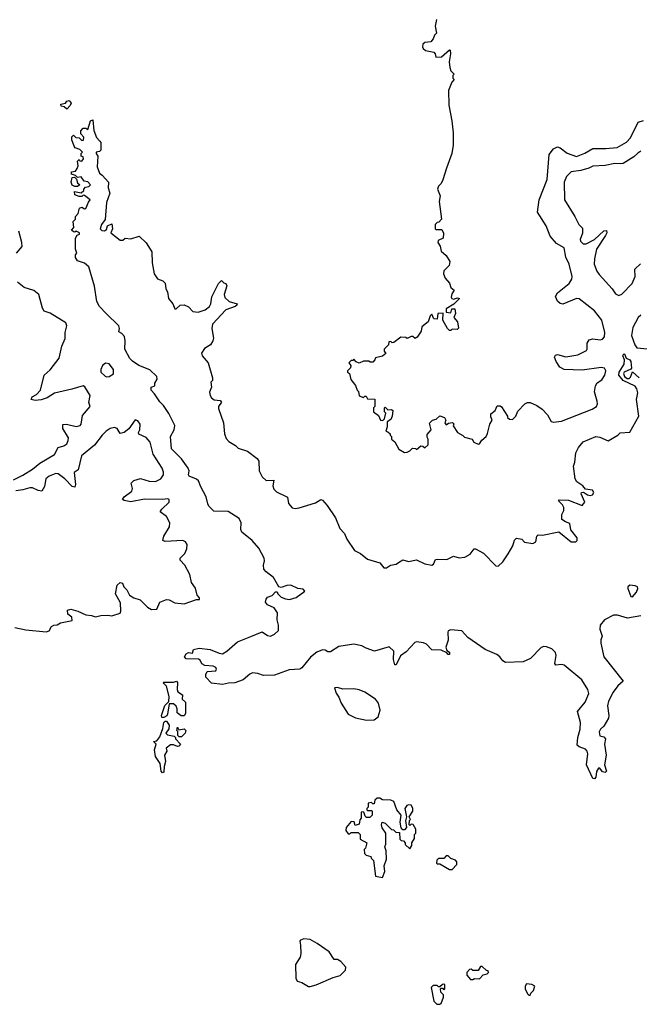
# Model space of a CAD drawing. Extents: x 2494118 to 2687960, y 757339 to 915227.
# Tile 295 of 364: x 2647001 to 2651534, y 845713 to 852914. Entities that reach past the tile are written whole.
import ezdxf

# ---------------------------------------------------------------- set-up
doc = ezdxf.new("R2010")
doc.units = 0

msp = doc.modelspace()

# ---------------------------------------------------------------- linework, layer by layer
at = {"layer": '0CON20XD'}
for points in [[(2650050, 852915), (2650040, 852865), (2650050, 852815), (2650035, 852800), (2650027, 852773), (2650009.3, 852750.7), (2649964.1, 852745.9), (2649950, 852735), (2649946.7, 852715), (2649952, 852702), (2649969.3, 852689.3), (2650030, 852675), (2650040, 852665), (2650045, 852640), (2650087, 852643), (2650145, 852692.5), (2650150, 852690), (2650153.8, 852665), (2650142.5, 852605), (2650146.7, 852565), (2650155, 852540), (2650180, 852515), (2650170, 852505), (2650170, 852485), (2650180, 852475), (2650163, 852457), (2650137.5, 852395), (2650139.3, 852289.3), (2650163.3, 852175), (2650172.5, 852085), (2650172.5, 851995), (2650162.5, 851935), (2650122.3, 851827.7)], [(2647345, 852260), (2647327, 852277), (2647305, 852280), (2647302.5, 852295), (2647335, 852302.5), (2647345, 852316.7), (2647361.7, 852321.7), (2647377, 852303), (2647370, 852285), (2647345, 852260)], [(2647634, 850765), (2647585, 850816), (2647565, 850853.3), (2647547.5, 850965), (2647507.5, 851105), (2647475, 851132.5), (2647425, 851150), (2647410, 851175), (2647410, 851195), (2647420, 851205), (2647410, 851235), (2647410, 851315), (2647421.7, 851338.3), (2647437.5, 851345), (2647437.5, 851355), (2647415, 851366.7), (2647405, 851360), (2647395, 851362.5), (2647380, 851375), (2647396.4, 851393.6), (2647392.5, 851437.5), (2647410, 851455), (2647410, 851475), (2647427.5, 851495), (2647437.5, 851535), (2647455, 851542.5), (2647475, 851530), (2647485, 851532.5), (2647505, 851580), (2647517.5, 851595), (2647475, 851627.5), (2647465, 851630), (2647455, 851620), (2647435, 851620), (2647405, 851632.5), (2647403, 851657), (2647451.7, 851648.3), (2647470, 851665), (2647470, 851675), (2647481.7, 851688.3), (2647507, 851693), (2647520, 851705), (2647498.3, 851728.3), (2647471.7, 851731.7), (2647450, 851765), (2647425, 851760), (2647410, 851775), (2647380, 851785), (2647380, 851800), (2647410, 851805), (2647422.5, 851825), (2647427.5, 851845), (2647425, 851880), (2647435, 851890), (2647441.7, 851881.7), (2647455, 851880), (2647467.5, 851895), (2647465, 851910), (2647450, 851915), (2647450, 851935), (2647460, 851945), (2647440, 851965), (2647407, 851977), (2647399.3, 851989.3), (2647382.5, 852035), (2647383, 852057), (2647395, 852070), (2647411.7, 852051.7), (2647435, 852050), (2647455, 852030), (2647468.3, 852031.7), (2647470, 852055), (2647448.3, 852078.3), (2647448.3, 852101.7), (2647465, 852120), (2647485, 852120), (2647498.3, 852111.7), (2647520, 852175), (2647535, 852180), (2647543, 852103), (2647563, 852053), (2647587.5, 852025), (2647593.3, 852015), (2647595, 851960), (2647585, 851950), (2647560, 851945), (2647560, 851935), (2647573.3, 851915), (2647567, 851837), (2647585, 851790), (2647605, 851777.5), (2647650, 851725), (2647647.5, 851685), (2647660, 851645), (2647637, 851577), (2647627, 851453), (2647600, 851415), (2647590, 851385), (2647603, 851373), (2647621.7, 851368.3), (2647635, 851380), (2647643.6, 851406.4), (2647675, 851420), (2647680, 851385), (2647667.5, 851355), (2647735, 851300), (2647755, 851300), (2647773.6, 851316.4), (2647815, 851310), (2647875, 851330), (2647925, 851282), (2647966.7, 851215), (2647968.9, 851135), (2647985.8, 851055), (2648009.4, 851019.4), (2648047.5, 851005), (2648065, 850987.5), (2648070, 850945), (2648082.3, 850922.3), (2648090, 850875), (2648122, 850835), (2648135, 850800), (2648145, 850800), (2648174.1, 850825.9), (2648205, 850827.5), (2648235, 850813.8), (2648268.6, 850778.6), (2648305.5, 850774.5), (2648358.2, 850791.8), (2648390, 850815), (2648399.4, 850835), (2648405.9, 850885.9), (2648455, 850983.3), (2648477, 851007), (2648495, 850990), (2648510, 850985), (2648516.1, 850966.1), (2648497.1, 850905), (2648501.7, 850881.7), (2648532.3, 850852.3), (2648592.5, 850835), (2648590, 850825), (2648576.7, 850815), (2648508.1, 850791.9), (2648412.1, 850687.9), (2648405.8, 850655), (2648418, 850585), (2648413.9, 850566.1), (2648397.5, 850535), (2648351.7, 850508.3), (2648330, 850475), (2648336.7, 850455), (2648380, 850405), (2648412, 850295), (2648412.5, 850275), (2648398.3, 850261.7), (2648403.8, 850225), (2648389.3, 850190.7), (2648394, 850165), (2648405, 850148), (2648424.5, 850134.5), (2648468, 850128), (2648476.4, 850116.4), (2648455.8, 850085), (2648455, 850070), (2648493.1, 849965), (2648500, 849885), (2648511.2, 849851.2), (2648530, 849830), (2648580.6, 849800.6), (2648600.2, 849780.2), (2648667, 849757), (2648737.5, 849705), (2648749.4, 849685), (2648754, 849615), (2648775, 849570), (2648805, 849543.1), (2648860, 849545), (2648852.5, 849505), (2648860.5, 849480.5), (2648879.8, 849459.8), (2648960.9, 849420.9), (2648968, 849375), (2648995, 849344.2), (2649015, 849339.2), (2649045, 849342.9), (2649165, 849380.6), (2649205, 849404), (2649215, 849400.8), (2649251.4, 849361.4), (2649311.1, 849271.1), (2649343.1, 849193.1), (2649377.1, 849155), (2649394.4, 849115), (2649450.8, 849030.8), (2649495, 849010), (2649545, 848969.5), (2649635, 848941.2), (2649665, 848904.4), (2649685, 848905.7), (2649714.6, 848925.4), (2649755, 848931.9), (2649773, 848943), (2649805, 848962.5), (2649845, 848950.6), (2649905, 848964.2), (2649965, 848933.3), (2650015, 848924), (2650027.9, 848932.1), (2650043.8, 848965), (2650055, 848968.8), (2650125, 848965.8), (2650175, 848990), (2650215, 848977.8), (2650257.9, 848982.1), (2650295.6, 849004.4), (2650325, 849043.3), (2650335, 849043.8), (2650395, 849011.2), (2650485, 848920), (2650502.3, 848917.7), (2650535, 848949.2), (2650575, 849008), (2650608, 849065), (2650621.9, 849108.1), (2650635, 849122), (2650674.5, 849114.5), (2650695, 849093.1), (2650755, 849082.5), (2650776.2, 849095), (2650784, 849136), (2650795, 849146.7), (2650825.7, 849144.3), (2650945, 849167.5), (2651035, 849096), (2651070, 849095), (2651079.2, 849105), (2651078.1, 849125), (2651032.3, 849182.3), (2651025, 849230), (2650995, 849241.2), (2650967.7, 849257.7), (2650967.1, 849295), (2650980.8, 849325), (2650980.8, 849345), (2650972, 849365), (2650943.3, 849395), (2650946.7, 849403.3), (2651015, 849399.2), (2651115, 849360), (2651135.5, 849385), (2651109.2, 849445), (2651110, 849455), (2651125, 849457.5), (2651155, 849438.2), (2651175, 849433.9), (2651191.1, 849438.9), (2651202, 849455), (2651191.9, 849471.9), (2651140.7, 849480.7), (2651121.2, 849505), (2651078, 849535), (2651064.2, 849555), (2651052.7, 849647.3), (2651063, 849677), (2651068.9, 849745), (2651088.9, 849785), (2651123, 849827), (2651215, 849865.6), (2651245, 849861.4), (2651305, 849832.5), (2651375.6, 849874.4), (2651395, 849893.3), (2651465, 849896.7), (2651530.8, 850015), (2651512.9, 850135), (2651524.2, 850185.8), (2651515.7, 850215), (2651502.4, 850232.4), (2651415, 850273.9), (2651384.1, 850315), (2651385.8, 850335), (2651424.2, 850395), (2651426.4, 850426.4), (2651413.8, 850455), (2651420, 850470), (2651425, 850470), (2651438.8, 850438.8), (2651465.7, 850425), (2651473.1, 850415), (2651477.8, 850365), (2651472.7, 850357.3), (2651423.3, 850335), (2651418, 850325), (2651426, 850305), (2651445, 850288.8), (2651459.7, 850290.3), (2651469.7, 850300.3), (2651485, 850338.8), (2651534, 850294)], [(2649835, 849750), (2649855, 849760), (2649875, 849780), (2649897, 849777), (2649905, 849770), (2649935, 849797.5), (2649950, 849795), (2649965, 849782.5), (2649990, 849805), (2649990, 849845), (2649980.7, 849860.7), (2649980.7, 849879.3), (2650010, 849915), (2649998.3, 849961.7), (2650020, 849985), (2650048.3, 849991.7), (2650075, 850017.5), (2650107.5, 850005), (2650117.5, 849985), (2650110, 849965), (2650121.7, 849951.7), (2650138.3, 849961.7), (2650167, 849967), (2650177, 849957), (2650173, 849943), (2650204.2, 849894.2), (2650243, 849873), (2650255, 849860), (2650310, 849845), (2650323.6, 849823.6), (2650355, 849810), (2650365, 849812.5), (2650380.7, 849839.3), (2650412.5, 849865), (2650423.6, 849886.4), (2650440, 849955), (2650457.5, 849985), (2650448.3, 850008.3), (2650448.3, 850031.7), (2650480, 850055), (2650495, 850090), (2650515, 850090), (2650525, 850082.5), (2650570, 850015), (2650570, 850005), (2650585, 849992.5), (2650605, 849990), (2650630, 850015), (2650645, 850050), (2650697.5, 850105), (2650715, 850113.3), (2650735, 850113.3), (2650785, 850091.2), (2650823.3, 850065), (2650863.3, 850025), (2650890, 849975), (2650905, 849971.2), (2650965, 849977.1), (2651190, 850065), (2651220.8, 850085), (2651228.9, 850105), (2651226.8, 850123.2), (2651206.8, 850193.2), (2651214.4, 850235.6), (2651225, 850257.5), (2651259.5, 850280.5), (2651282, 850315), (2651288.6, 850345), (2651278.8, 850365), (2651255, 850368.9), (2651115, 850350.4), (2650985, 850355.5), (2650951.6, 850371.6), (2650924.6, 850414.6), (2650914.5, 850445.5), (2650919.7, 850460.3), (2650934.4, 850465.6), (2650996.9, 850446.9), (2651085, 850463.1), (2651148.5, 850495), (2651153.3, 850505), (2651152.2, 850547.8), (2651167.5, 850572.5), (2651195, 850579.2), (2651247.4, 850572.6), (2651265, 850577.1), (2651278.2, 850595), (2651280.8, 850625), (2651258.7, 850715), (2651205.5, 850785), (2651095, 850872.5), (2651075, 850874.4), (2650975, 850834.3), (2650955, 850839.2), (2650935, 850854), (2650919.7, 850890.3), (2650935.8, 850915), (2651021.8, 850985), (2651040, 851015), (2651041.5, 851035), (2651021.1, 851125), (2650997, 851177), (2650983.1, 851245), (2650927.2, 851277.2), (2650881.6, 851331.6), (2650851.7, 851405), (2650789.1, 851505), (2650800.2, 851595), (2650859.4, 851745), (2650875, 851928.8), (2650905, 851970), (2650935, 851983.3), (2650955, 851975.8), (2651005, 851937.9), (2651075, 851913.8), (2651135, 851936.9), (2651195, 851970.8), (2651288.6, 851971.4), (2651371.7, 851978.3), (2651441.1, 852018.9), (2651469.6, 852050.4), (2651525, 852163.3), (2651565, 852177.5)], [(2651545, 851952.3), (2651521.9, 851938.1), (2651495, 851910), (2651415, 851862.7), (2651395, 851858.5), (2651355, 851862.9), (2651285, 851846.6), (2651195, 851841.6), (2651165, 851826.7), (2651105, 851810), (2651035, 851800.9), (2651002.2, 851767.8), (2650984.8, 851725.2), (2650985.5, 851595), (2651062.9, 851475), (2651092.6, 851415), (2651119.1, 851389.1), (2651117.5, 851352.5), (2651101.9, 851305), (2651104.4, 851295), (2651123.8, 851275), (2651145, 851273.5), (2651205.5, 851305), (2651275, 851369.4), (2651295, 851372.5), (2651295.7, 851355.7), (2651287.3, 851335), (2651221.6, 851235), (2651206, 851165), (2651204.7, 851124.7), (2651222.7, 851075), (2651239.6, 851049.6), (2651335.2, 850945.2), (2651359.5, 850909.5), (2651385, 850896.7), (2651405, 850905.6), (2651482.7, 850985), (2651503.3, 851035), (2651500.9, 851089.1), (2651541.7, 851128.3)], [(2650122.3, 851827.7), (2650097.7, 851742.3), (2650083.3, 851715), (2650064.3, 851695.7), (2650057.5, 851675), (2650076.7, 851625), (2650070, 851585), (2650087.5, 851455), (2650068.3, 851431.7), (2650055, 851430), (2650040, 851415), (2650040, 851385), (2650045, 851380), (2650088.3, 851378.3), (2650101.7, 851351.7), (2650100, 851315), (2650061.7, 851298.3), (2650060, 851285), (2650077, 851257), (2650085, 851220), (2650120, 851190), (2650147.5, 851145), (2650142.5, 851115), (2650105, 851077.5), (2650101.2, 851055), (2650114.2, 851024.2), (2650145.9, 850985.9), (2650154.2, 850954.2), (2650180, 850935), (2650162.3, 850907.7), (2650156.7, 850885), (2650162.5, 850875), (2650175, 850870), (2650205, 850880), (2650217.5, 850875), (2650176.4, 850833.6), (2650121.7, 850798.3), (2650120, 850775), (2650155, 850770), (2650161.7, 850798.3), (2650185, 850800), (2650190, 850765), (2650177.5, 850735), (2650203.3, 850705), (2650211.7, 850658.3), (2650201.7, 850648.3), (2650165, 850650), (2650155, 850640), (2650145, 850640), (2650130, 850655), (2650097.5, 850715), (2650098.3, 850768.3), (2650060, 850765), (2650055, 850722.5), (2650030, 850725), (2650015, 850760), (2650003, 850747), (2649990, 850705), (2649941.7, 850668.3), (2649937.5, 850635), (2649909.3, 850590.7), (2649895, 850582.5), (2649877, 850597), (2649865, 850597.5), (2649835, 850582.5), (2649825, 850590), (2649788.3, 850591.7), (2649738.3, 850551.7), (2649725, 850550), (2649715, 850560), (2649701.7, 850558.3), (2649700, 850535), (2649667.5, 850505), (2649668.3, 850488.3), (2649678.3, 850471.7), (2649655, 850452.5), (2649605, 850440), (2649600, 850425), (2649585, 850410), (2649565, 850410), (2649555, 850417.5), (2649515, 850417.5), (2649485, 850402.5), (2649461.7, 850411.7), (2649445, 850430), (2649438.3, 850421.7), (2649425, 850420), (2649410, 850405), (2649422.5, 850385), (2649421.7, 850368.3), (2649400, 850345), (2649400, 850335), (2649412.5, 850325), (2649423, 850283), (2649458.3, 850238.3), (2649470, 850205), (2649480, 850195), (2649483.6, 850163.6), (2649515, 850150), (2649525, 850160), (2649535, 850160), (2649545, 850140), (2649598.3, 850138.3), (2649600, 850085), (2649590, 850075), (2649590, 850045), (2649625, 850020), (2649640, 849985), (2649657, 849983), (2649670, 849995), (2649680, 850035), (2649670, 850045), (2649670, 850075), (2649675, 850080), (2649695, 850060), (2649721.7, 850061.7), (2649730, 850055), (2649727, 850013), (2649715, 849990), (2649688.3, 849971.7), (2649690, 849935), (2649680, 849905), (2649695, 849900), (2649710, 849885), (2649710, 849875), (2649720, 849865), (2649720, 849845), (2649746.4, 849826.4), (2649775, 849772.5), (2649815, 849747.5), (2649835, 849750)], [(2647425, 851692.5), (2647405, 851692.5), (2647385, 851702.5), (2647378, 851725), (2647385, 851760), (2647401.7, 851761.7), (2647417.5, 851747.5), (2647425, 851720), (2647440, 851705), (2647425, 851692.5)], [(2646977.5, 851205), (2647018.1, 851255), (2647016.7, 851285), (2646994.1, 851365.9)], [(2646955, 849548.9), (2647025, 849583.8), (2647093.4, 849626.6), (2647149.3, 849670.7), (2647255, 849732.7), (2647282.5, 849785), (2647325, 849797.7), (2647345, 849811.1), (2647356.2, 849835), (2647356.8, 849855), (2647317.5, 849925), (2647316.2, 849953.8), (2647344.4, 849955.6), (2647415, 849939.5), (2647443.8, 849945), (2647451.4, 849955), (2647460, 850020), (2647515.8, 850085), (2647506.7, 850115), (2647516, 850165), (2647477.7, 850227.7), (2647465, 850236), (2647381.2, 850211.2), (2647255, 850181.8), (2647201.8, 850148.2), (2647157.6, 850132.4), (2647115, 850128.9), (2647085.8, 850135.8), (2647093.3, 850155), (2647125, 850172.1), (2647152.9, 850205), (2647179.2, 850315), (2647225, 850354), (2647290.7, 850439.3), (2647308.6, 850525), (2647333, 850583), (2647333.3, 850625), (2647346.7, 850675), (2647337.7, 850697.7), (2647225, 850768), (2647180.9, 850780.9), (2647167.5, 850805), (2647142, 850905), (2647103.3, 850933.3), (2647033.9, 850953.9), (2646984.5, 850994.5)], [(2651545, 848553.1), (2651447, 848537), (2651375, 848560), (2651345, 848558.9), (2651278.6, 848525), (2651247.1, 848485), (2651245.6, 848455.6), (2651262, 848405), (2651252.4, 848377.6), (2651251.9, 848355), (2651274.6, 848254.6), (2651416.2, 848075), (2651377, 848043), (2651343.1, 847995), (2651309.2, 847930.8), (2651301.8, 847895), (2651311.8, 847825), (2651308.9, 847805), (2651275, 847746.9), (2651251.1, 847725), (2651239.5, 847705), (2651245.7, 847675.7), (2651275, 847669.2), (2651286.2, 847655), (2651280, 847615), (2651291.4, 847535), (2651280, 847465), (2651293, 847417), (2651285, 847407.5), (2651263.6, 847413.6), (2651245, 847440), (2651235, 847440), (2651220, 847415), (2651216.7, 847375), (2651205, 847362.5), (2651195, 847363.3), (2651148, 847465), (2651157.1, 847545), (2651152.2, 847565), (2651139.3, 847579.3), (2651095, 847595.6), (2651078.3, 847608.3), (2651084, 847665), (2651100.8, 847725), (2651103.8, 847775), (2651081.2, 847855), (2651138.1, 847921.9), (2651164.5, 847985), (2651156.7, 848015), (2651113.3, 848085), (2650985, 848193.8), (2650965, 848198.5), (2650922.4, 848192.4), (2650915.8, 848205.8), (2650926.8, 848265), (2650921.5, 848285), (2650895, 848311.8), (2650855, 848327.7), (2650835, 848330.4), (2650815, 848321.8), (2650737.1, 848242.9), (2650685, 848217.9), (2650555, 848212.9), (2650535.5, 848225.5), (2650512.9, 848255), (2650491.7, 848271.7), (2650405, 848307.1), (2650278.6, 848395), (2650235, 848444), (2650155, 848450.8), (2650136.7, 848445), (2650131.9, 848435), (2650136.5, 848375), (2650117.5, 848325), (2650125, 848300), (2650145, 848287.5), (2650145, 848270), (2650135, 848270), (2650125, 848283.3), (2650083.8, 848303.8), (2650015, 848304.4), (2649976.4, 848346.4), (2649953.9, 848356.1), (2649905, 848364), (2649890.9, 848359.1), (2649828.5, 848291.5), (2649787.6, 848262.4), (2649755, 848196.2), (2649745, 848196.7), (2649734.5, 848235), (2649739.2, 848295), (2649705, 848328), (2649596.4, 848296.4), (2649535, 848316.7), (2649504.1, 848334.1), (2649446.4, 848346.4), (2649335, 848328.8), (2649275, 848290.8), (2649255, 848290.8), (2649235, 848302.5), (2649215, 848304.4), (2649175, 848288.6), (2649128.7, 848251.3), (2649065, 848174.3), (2649050, 848165), (2648971.5, 848158.5), (2648865, 848119.6), (2648785, 848118.5), (2648743, 848133), (2648705, 848136.7), (2648685, 848128.1), (2648635, 848085.6), (2648575, 848062.9), (2648528.1, 848061.9), (2648485, 848051.2), (2648405, 848061.2), (2648363.3, 848105), (2648362.5, 848125), (2648373.6, 848146.4), (2648435, 848152.5), (2648440, 848165), (2648436.4, 848176.4), (2648416.1, 848186.1), (2648355, 848190), (2648333, 848203), (2648320.7, 848230.7), (2648308, 848238), (2648218.3, 848238.3), (2648207.5, 848255), (2648220, 848275), (2648237, 848287), (2648265, 848280), (2648271.7, 848308.3), (2648315, 848318), (2648395, 848306.9), (2648460.7, 848280.7), (2648485, 848277.1), (2648516.2, 848295), (2648595, 848362.9), (2648693, 848403), (2648775, 848435.8), (2648815, 848411.2), (2648835, 848406), (2648865, 848420), (2648893.9, 848446.1), (2648894, 848485), (2648883.8, 848525), (2648886.7, 848575), (2648861.7, 848611.7), (2648815, 848633.8), (2648800, 848655), (2648803, 848677), (2648815, 848690), (2648848.3, 848701.7), (2648871.7, 848728.3), (2648885, 848730), (2648890, 848715), (2648915, 848690), (2648945, 848677.5), (2648975, 848673.8), (2649022.7, 848687.3), (2649086.7, 848735), (2649075, 848750), (2649035, 848753.3), (2648985, 848778.8), (2648955, 848776.7), (2648915, 848760), (2648896.7, 848766.7), (2648858.8, 848835), (2648804.5, 848874.5), (2648788, 848895), (2648784, 848925), (2648790.8, 848955), (2648788.6, 848975), (2648749.2, 849049.2), (2648702.5, 849105), (2648625.8, 849165), (2648619.2, 849185), (2648620, 849235), (2648607.5, 849265), (2648525, 849317.1), (2648420.2, 849320.2), (2648383.8, 849355), (2648377.5, 849372.5), (2648365.8, 849425), (2648325, 849496.7), (2648310, 849540), (2648295, 849554), (2648240, 849575), (2648236, 849585), (2648240, 849615), (2648233.1, 849635), (2648185, 849701.4), (2648111.5, 849775), (2648104.5, 849865), (2648130.6, 849915), (2648135.7, 849945), (2648092.5, 850032.5), (2648053, 850093), (2648025, 850118.8), (2647988.3, 850178.3), (2647962.5, 850205), (2647962.5, 850225), (2647990, 850235), (2647990, 850255), (2648005.9, 850284.1), (2648004.2, 850305), (2647953.9, 850353.9), (2647872.5, 850385), (2647825, 850415.6), (2647806.9, 850435), (2647770.9, 850505), (2647773.6, 850565), (2647766.7, 850596.7), (2647749.2, 850619.2), (2647725, 850630), (2647730, 850655), (2647725.8, 850675), (2647634, 850765)], [(2651545, 850752.5), (2651526.7, 850735), (2651486.3, 850663.6), (2651476.9, 850605), (2651500.4, 850535), (2651515, 850514.6), (2651645, 850500.8)], [(2647635, 850301.2), (2647655, 850303.8), (2647687.1, 850322.9), (2647686.4, 850355), (2647655, 850395.7), (2647628.6, 850401.4), (2647605.8, 850384.2), (2647593.8, 850355), (2647593.3, 850335), (2647625, 850306.2), (2647635, 850301.2)], [(2646965, 848467.5), (2647045, 848452.5), (2647195, 848436.7), (2647217.5, 848445), (2647233.6, 848476.4), (2647250, 848485), (2647275, 848487.5), (2647298.3, 848501.7), (2647385, 848520), (2647382.5, 848545), (2647353.8, 848565), (2647350, 848595), (2647375, 848602.5), (2647427.3, 848587.3), (2647485, 848560.9), (2647526.6, 848556.6), (2647555, 848545.8), (2647595, 848556), (2647645, 848559.2), (2647675.8, 848554.2), (2647735, 848574), (2647741.7, 848588.3), (2647739.5, 848649.5), (2647702, 848715), (2647715, 848777.5), (2647735, 848798.8), (2647752.3, 848792.3), (2647763.8, 848765), (2647784, 848744), (2647804.4, 848704.4), (2647835, 848684.4), (2647882.1, 848672.1), (2647935, 848618), (2647965, 848599.2), (2648005, 848602), (2648027.3, 848652.7), (2648075, 848673.3), (2648095, 848671.2), (2648135, 848649.2), (2648205, 848640.8), (2648295, 848672.5), (2648316.1, 848673.9), (2648317.5, 848685), (2648300, 848705), (2648286.3, 848756.3), (2648257.5, 848797.5), (2648245.5, 848855.5), (2648208, 848925), (2648175, 848960), (2648175, 848976.7), (2648209.1, 849010.9), (2648223.5, 849045), (2648225.4, 849075), (2648215, 849095.6), (2648195, 849104.5), (2648065, 849097.3), (2648047.5, 849105), (2648055, 849136), (2648095.7, 849205), (2648099.2, 849235), (2648075, 849280), (2648028, 849315), (2648040, 849335), (2648094.3, 849385), (2648095, 849405.8), (2648085, 849410.6), (2648045, 849405.3), (2647915, 849407.6), (2647815, 849388.8), (2647765, 849397.5), (2647752.9, 849405), (2647765.7, 849425), (2647821.5, 849465), (2647826.2, 849485), (2647816.9, 849525), (2647835, 849544.4), (2647885, 849559.2), (2647947.8, 849537.8), (2647995, 849536.2), (2648032.3, 849555), (2648052.3, 849585), (2648053.2, 849605), (2648043.9, 849635), (2647977.2, 849735), (2647954.2, 849825), (2647925, 849858.9), (2647872.6, 849882.6), (2647870, 849895), (2647879.4, 849915), (2647882, 849955), (2647865, 849978.8), (2647845, 849986.2), (2647798.6, 849921.4), (2647765, 849893.6), (2647735, 849887.5), (2647713.1, 849923.1), (2647695, 849931.2), (2647662.9, 849925), (2647633.9, 849905), (2647603.2, 849875), (2647549.1, 849800.9), (2647452.3, 849725), (2647427.5, 849622.5), (2647398.8, 849601.2), (2647409.5, 849515), (2647404, 849496), (2647385, 849500.6), (2647331.9, 849555), (2647281.2, 849591.2), (2647265, 849595.4), (2647215.7, 849575), (2647192.5, 849555), (2647181.3, 849498.7), (2647163.3, 849466.7), (2647135, 849470.6), (2647095, 849490), (2647075, 849491.1), (2647025, 849475.4), (2646971.6, 849468.4)], [(2651485, 848692.5), (2651513.6, 848726.4), (2651522.5, 848755), (2651520, 848765), (2651503.9, 848773.9), (2651465, 848779.4), (2651450.8, 848765), (2651449.2, 848755), (2651472.5, 848695), (2651485, 848692.5)], [(2648055, 847810), (2648040.7, 847810.7), (2648037.5, 847825), (2648061.9, 847898.1), (2648091.7, 847928.3), (2648093.3, 847965), (2648075, 848040), (2648050, 848065), (2648055, 848070), (2648125, 848070), (2648147, 848077), (2648156, 848066), (2648152.5, 848015), (2648158.3, 847998.3), (2648192.5, 847975), (2648190, 847945), (2648213.3, 847923.3), (2648215, 847840), (2648205, 847822.5), (2648181.7, 847821.7), (2648153.8, 847843.8), (2648153.3, 847875), (2648145, 847892.5), (2648125, 847910), (2648095, 847910), (2648082.5, 847835), (2648076.4, 847823.6), (2648055, 847810)], [(2649538.3, 847791.7), (2649595, 847794.2), (2649624.4, 847815.6), (2649637.5, 847865), (2649626.5, 847915), (2649604.3, 847945), (2649525.8, 847995), (2649485, 848011.8), (2649445, 848019.1), (2649365, 848016.7), (2649325, 848030.8), (2649305, 848026.2), (2649315, 847987.5), (2649335, 847960), (2649351.9, 847915), (2649405, 847833.8), (2649457.3, 847807.3), (2649538.3, 847791.7)], [(2648045, 847406.7), (2648035, 847417.5), (2648028.8, 847475), (2647993.3, 847525), (2647987, 847573), (2648000, 847615), (2647980, 847635), (2648005, 847640), (2648025, 847670), (2648049.2, 847730.8), (2648056.1, 847773.9), (2648065, 847783.3), (2648075, 847783.3), (2648093.3, 847755), (2648093, 847727), (2648070, 847695), (2648083, 847683), (2648130, 847675), (2648140, 847665), (2648140, 847655), (2648177.5, 847615), (2648165, 847600), (2648155, 847597.5), (2648125, 847610), (2648105, 847610), (2648073, 847587), (2648077.5, 847565), (2648060, 847535), (2648067.7, 847487.7), (2648057, 847453), (2648055, 847410), (2648045, 847406.7)], [(2648168.3, 847668.3), (2648158.3, 847678.3), (2648157.5, 847707.5), (2648150, 847715), (2648155, 847740), (2648165, 847720), (2648205, 847727.5), (2648215.8, 847715.8), (2648212.5, 847695), (2648185, 847670), (2648168.3, 847668.3)], [(2649655, 846640), (2649673.3, 846685), (2649667.5, 846725), (2649683.3, 846775), (2649682.5, 846835), (2649672.5, 846865), (2649680, 846885), (2649680, 846965), (2649653.6, 847003.6), (2649647.5, 847025), (2649652.5, 847045), (2649675, 847037.5), (2649721.7, 846991.7), (2649735, 846990), (2649751.7, 846971.7), (2649778.3, 846968.3), (2649781.7, 846921.7), (2649791.7, 846911.7), (2649808.3, 846908.3), (2649820, 846895), (2649821.7, 846881.7), (2649855, 846850), (2649870, 846875), (2649870, 846895), (2649890, 846925), (2649890, 846955), (2649900, 846965), (2649900, 846995), (2649878.3, 847028.3), (2649865, 847030), (2649855, 847020), (2649850, 847025), (2649853, 847057), (2649860, 847065), (2649850, 847085), (2649877.5, 847125), (2649877, 847147), (2649865, 847170), (2649845, 847172.5), (2649833, 847167), (2649817.5, 847145), (2649830, 847085), (2649823.3, 847055), (2649830, 847005), (2649815, 846990), (2649805, 846990), (2649792.5, 847002.5), (2649783.3, 847045), (2649792.5, 847095), (2649760, 847135), (2649737.5, 847195), (2649716.1, 847206.1), (2649655, 847207.5), (2649635, 847220), (2649615, 847220), (2649600, 847205), (2649595, 847180), (2649585, 847180), (2649575, 847190), (2649550, 847185), (2649550, 847155), (2649540, 847145), (2649540, 847135), (2649545, 847130), (2649575, 847130), (2649580, 847125), (2649580, 847095), (2649561.7, 847078.3), (2649538.3, 847078.3), (2649528.3, 847088.3), (2649518.3, 847118.3), (2649505, 847120), (2649500, 847115), (2649500, 847075), (2649488.3, 847061.7), (2649485, 847030), (2649455, 847020), (2649448.3, 847048.3), (2649425, 847050), (2649390, 847005), (2649387.5, 846985), (2649405, 846960), (2649415, 846960), (2649425, 846970), (2649478.3, 846968.3), (2649492.5, 846955), (2649491.7, 846921.7), (2649540, 846895), (2649530, 846855), (2649520, 846845), (2649522.5, 846815), (2649535, 846802.5), (2649570, 846795), (2649571.7, 846781.7), (2649590, 846765), (2649605, 846650), (2649655, 846640)], [(2650165, 846700), (2650200, 846735), (2650200, 846755), (2650188.3, 846768.3), (2650155, 846780), (2650135, 846800), (2650121.7, 846798.3), (2650105, 846780), (2650065, 846780), (2650051.7, 846768.3), (2650050, 846745), (2650055, 846740), (2650075, 846740), (2650145, 846700), (2650165, 846700)], [(2649125, 845842.5), (2649170, 845855), (2649295, 845910), (2649345, 845923.3), (2649385, 845962.5), (2649387.5, 845985), (2649350, 846025), (2649325, 846040), (2649301.7, 846041.7), (2649265, 846097.5), (2649178.3, 846158.3), (2649125, 846186.2), (2649079.3, 846190.7), (2649055, 846182.5), (2649050, 846175), (2649056.2, 846145), (2649056.7, 846085), (2649051.7, 846058.3), (2649017.5, 846005), (2649020, 845905), (2649031.7, 845881.7), (2649065, 845872.5), (2649113, 845843), (2649125, 845842.5)], [(2650315, 845893.3), (2650328.3, 845901.7), (2650365, 845900), (2650391.7, 845928.3), (2650420, 845935), (2650430, 845945), (2650428.3, 845958.3), (2650415, 845960), (2650385, 845990), (2650371.7, 845988.3), (2650355, 845960), (2650315, 845960), (2650305, 845970), (2650291.7, 845968.3), (2650272.5, 845945), (2650272.5, 845925), (2650300, 845895), (2650315, 845893.3)], [(2650053, 845713), (2650075, 845713.3), (2650085, 845720), (2650102.5, 845765), (2650101.7, 845781.7), (2650083, 845803), (2650080, 845825), (2650085, 845830), (2650095, 845830), (2650105, 845820), (2650110, 845825), (2650110, 845855), (2650105, 845860), (2650093, 845857), (2650075, 845840), (2650065, 845840), (2650055, 845850), (2650025, 845850), (2650010, 845835), (2650030, 845735), (2650053, 845713)], [(2650735, 845780), (2650740, 845795), (2650760, 845815), (2650770, 845845), (2650747, 845857), (2650708.3, 845861.7), (2650700, 845845), (2650700, 845825), (2650715, 845790), (2650725, 845780), (2650735, 845780)]]:
    msp.add_lwpolyline(points, dxfattribs=at)

doc.saveas('drawing.dxf')
